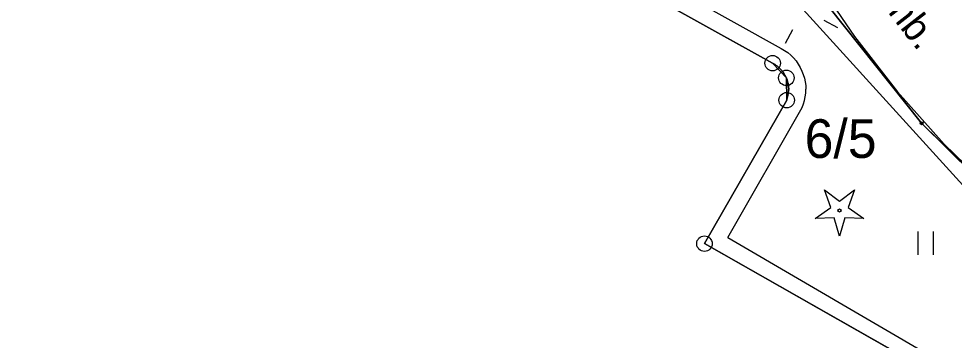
# Model space of a CAD drawing. Extents: x 6434771 to 6436222, y 5663454 to 5664782.
# Drawn here: x 6435313.93 to 6435344.15, y 5664127.94 to 5664138.34 of the extents above; entities that cross this region are included whole.
import ezdxf

# ---------------------------------------------------------------- set-up
doc = ezdxf.new("R2010")
doc.units = 0
for name, color, linetype in [('Warstwa 1', 7, 'Continuous'), ('Warstwa 10', 7, 'Continuous'), ('Warstwa 12', 7, 'Continuous'), ('Warstwa 15', 7, 'Continuous'), ('Warstwa 4', 7, 'Continuous'), ('Warstwa 5', 7, 'Continuous'), ('Warstwa 6', 7, 'Continuous'), ('Warstwa 9', 7, 'Continuous')]:
    doc.layers.add(name, color=color, linetype=linetype)

msp = doc.modelspace()

# ---------------------------------------------------------------- linework, layer by layer
at = {"layer": 'Warstwa 1'}
for p, q in [((6435332.418, 5664140.163), (6435338.279, 5664136.902)), ((6435332.418, 5664140.163), (6435338.279, 5664136.902)), ((6435340.1, 5664138.72), (6435343.09, 5664134.96)), ((6435340.1, 5664138.72), (6435343.09, 5664134.96)), ((6435338.279, 5664136.902), (6435338.723, 5664136.426)), ((6435338.279, 5664136.902), (6435338.723, 5664136.426)), ((6435338.723, 5664136.426), (6435338.734, 5664135.706)), ((6435338.723, 5664136.426), (6435338.734, 5664135.706)), ((6435336.078, 5664131.068), (6435338.734, 5664135.706)), ((6435336.078, 5664131.068), (6435338.734, 5664135.706)), ((6435343.09, 5664134.96), (6435346.45, 5664131.64)), ((6435343.09, 5664134.96), (6435346.45, 5664131.64)), ((6435336.078, 5664131.068), (6435343.964, 5664126.592)), ((6435336.078, 5664131.068), (6435343.964, 5664126.592))]:
    msp.add_line(p, q, dxfattribs=at)
msp.add_lwpolyline([(6435343.964, 5664126.592), (6435336.078, 5664131.068), (6435338.734, 5664135.706), (6435338.742, 5664135.727), (6435338.75, 5664135.75), (6435338.757, 5664135.772), (6435338.764, 5664135.794), (6435338.769, 5664135.817), (6435338.776, 5664135.84), (6435338.78, 5664135.863), (6435338.784, 5664135.886), (6435338.789, 5664135.908), (6435338.792, 5664135.931), (6435338.794, 5664135.954), (6435338.796, 5664135.978), (6435338.798, 5664136.001), (6435338.799, 5664136.024), (6435338.799, 5664136.048), (6435338.8, 5664136.071), (6435338.798, 5664136.095), (6435338.797, 5664136.118), (6435338.795, 5664136.141), (6435338.793, 5664136.164), (6435338.79, 5664136.187), (6435338.786, 5664136.212), (6435338.782, 5664136.234), (6435338.777, 5664136.257), (6435338.772, 5664136.28), (6435338.765, 5664136.303), (6435338.76, 5664136.325), (6435338.753, 5664136.347), (6435338.745, 5664136.369), (6435338.736, 5664136.391), (6435338.729, 5664136.413), (6435338.719, 5664136.434), (6435338.709, 5664136.455), (6435338.699, 5664136.477), (6435338.689, 5664136.498), (6435338.677, 5664136.518), (6435338.666, 5664136.538), (6435338.653, 5664136.558), (6435338.641, 5664136.578), (6435338.628, 5664136.597), (6435338.614, 5664136.617), (6435338.6, 5664136.635), (6435338.586, 5664136.653), (6435338.571, 5664136.671), (6435338.555, 5664136.689), (6435338.539, 5664136.707), (6435338.523, 5664136.723), (6435338.507, 5664136.739), (6435338.49, 5664136.755), (6435338.472, 5664136.77), (6435338.454, 5664136.786), (6435338.436, 5664136.801), (6435338.418, 5664136.815), (6435338.399, 5664136.828), (6435338.379, 5664136.841), (6435338.36, 5664136.855), (6435338.34, 5664136.867), (6435338.319, 5664136.879), (6435338.299, 5664136.89), (6435338.279, 5664136.902), (6435332.418, 5664140.163)], dxfattribs=at)
at = {"layer": 'Warstwa 10'}
msp.add_lwpolyline([(6435339.655, 5664131.885), (6435340.157, 5664132.232), (6435339.955, 5664132.808), (6435340.44, 5664132.438), (6435340.925, 5664132.808), (6435340.723, 5664132.232), (6435341.225, 5664131.885), (6435340.615, 5664131.899), (6435340.44, 5664131.315), (6435340.265, 5664131.899)], close=True, dxfattribs=at)
for centre, radius in [((6435338.279, 5664136.902), 0.25), ((6435338.723, 5664136.426), 0.25), ((6435338.734, 5664135.706), 0.25), ((6435340.44, 5664132.14), 0.05), ((6435336.078, 5664131.068), 0.25)]:
    msp.add_circle(centre, radius, dxfattribs=at)
at = {"layer": 'Warstwa 12'}
msp.add_lwpolyline([(6435332.32, 5664153.76), (6435335.55, 5664146.09), (6435339.27, 5664138.64), (6435346.46, 5664130.72), (6435353.99, 5664125.24), (6435358.32, 5664122.2), (6435359.57, 5664120.67), (6435360.27, 5664119.14), (6435360.16, 5664117.38), (6435358.84, 5664115.16), (6435354.38, 5664107.09), (6435351.11, 5664101.02), (6435349.65, 5664098.53), (6435348.44, 5664096.17), (6435346.97, 5664093.61), (6435343.46, 5664087.35)], dxfattribs=at)
msp.add_circle((6435343.09, 5664134.96), 0.05, dxfattribs=at)
at = {"layer": 'Warstwa 4'}
for points in [[(6435339.932, 5664138.287), (6435340.373, 5664138.051)], [(6435338.917, 5664137.978), (6435338.681, 5664137.537)]]:
    msp.add_lwpolyline(points, dxfattribs=at)
at = {"layer": 'Warstwa 5'}
for p, q in [((6435333.14, 5664140.39), (6435338.56, 5664137.38)), ((6435339.654, 5664139.643), (6435340.92, 5664137.763)), ((6435340.92, 5664137.763), (6435342.313, 5664135.974)), ((6435338.56, 5664137.38), (6435338.668, 5664137.315)), ((6435338.668, 5664137.315), (6435338.77, 5664137.242)), ((6435338.77, 5664137.242), (6435338.866, 5664137.16)), ((6435338.866, 5664137.16), (6435338.955, 5664137.07)), ((6435338.955, 5664137.07), (6435339.035, 5664136.974)), ((6435339.035, 5664136.974), (6435339.108, 5664136.87)), ((6435339.108, 5664136.87), (6435339.171, 5664136.762)), ((6435339.171, 5664136.762), (6435339.226, 5664136.648)), ((6435339.226, 5664136.648), (6435339.27, 5664136.53)), ((6435339.27, 5664136.53), (6435339.305, 5664136.415)), ((6435339.305, 5664136.415), (6435339.331, 5664136.297)), ((6435339.331, 5664136.297), (6435339.347, 5664136.177)), ((6435339.347, 5664136.177), (6435339.352, 5664136.057)), ((6435339.348, 5664135.936), (6435339.352, 5664136.057)), ((6435339.308, 5664135.698), (6435339.333, 5664135.816)), ((6435339.333, 5664135.816), (6435339.348, 5664135.936)), ((6435342.313, 5664135.974), (6435343.824, 5664134.285)), ((6435336.83, 5664131.27), (6435339.23, 5664135.47)), ((6435339.23, 5664135.47), (6435339.274, 5664135.582)), ((6435339.274, 5664135.582), (6435339.308, 5664135.698)), ((6435343.824, 5664134.285), (6435345.447, 5664132.702)), ((6435336.83, 5664131.27), (6435343.72, 5664127.25)), ((6435342.976, 5664130.707), (6435342.976, 5664131.457)), ((6435343.476, 5664130.707), (6435343.476, 5664131.457))]:
    msp.add_line(p, q, dxfattribs=at)
at = {"layer": 'Warstwa 6'}
for points in [[(6435505.839, 5664297.445), (6435453.652, 5664270.705), (6435421.317, 5664253.985), (6435361.007, 5664222.882), (6435318.688, 5664200.772), (6435313.572, 5664197.814), (6435274.162, 5664172.249), (6435270.202, 5664169.787), (6435280.52, 5664163.67), (6435281.9, 5664166), (6435298.18, 5664159.59), (6435302.54, 5664158.4), (6435305.88, 5664157.68), (6435308.29, 5664157.51), (6435327.38, 5664158.24), (6435332.24, 5664155.5), (6435334.23, 5664151.44), (6435337.85, 5664142.17), (6435340.1, 5664138.72), (6435343.09, 5664134.96), (6435346.45, 5664131.64), (6435350.11, 5664128.65), (6435358.36, 5664122.94)], [(6435346.45, 5664131.64), (6435343.09, 5664134.96), (6435340.1, 5664138.72), (6435337.85, 5664142.17), (6435334.23, 5664151.44), (6435332.24, 5664155.5), (6435327.38, 5664158.24), (6435308.29, 5664157.51)], [(6435343.964, 5664126.592), (6435336.078, 5664131.068), (6435338.734, 5664135.706), (6435338.723, 5664136.426), (6435338.279, 5664136.902), (6435332.418, 5664140.163), (6435333.53, 5664143.669), (6435333.636, 5664145.788), (6435333.311, 5664147.902), (6435332.516, 5664149.992), (6435331.378, 5664151.766), (6435329.875, 5664153.224), (6435328.17, 5664154.455), (6435326.33, 5664155.287), (6435324.106, 5664155.804), (6435322.347, 5664155.895), (6435319.842, 5664155.495), (6435317.892, 5664154.699), (6435315.522, 5664152.998), (6435313.674, 5664150.71)], [(6435313.674, 5664150.71), (6435315.522, 5664152.998), (6435317.892, 5664154.699), (6435319.842, 5664155.495), (6435322.347, 5664155.895), (6435324.106, 5664155.804), (6435326.33, 5664155.287), (6435328.17, 5664154.455), (6435329.875, 5664153.224), (6435331.378, 5664151.766), (6435332.516, 5664149.992), (6435333.311, 5664147.902), (6435333.636, 5664145.788), (6435333.53, 5664143.669), (6435332.418, 5664140.163), (6435338.279, 5664136.902), (6435338.723, 5664136.426), (6435338.734, 5664135.706), (6435336.078, 5664131.068), (6435343.964, 5664126.592)]]:
    msp.add_lwpolyline(points, dxfattribs=at)
at = {"layer": 'Warstwa 9'}
for p, q in [((6435333.14, 5664140.39), (6435338.56, 5664137.38)), ((6435332.418, 5664140.163), (6435338.279, 5664136.902)), ((6435339.654, 5664139.643), (6435340.92, 5664137.763)), ((6435340.92, 5664137.763), (6435342.313, 5664135.974)), ((6435338.56, 5664137.38), (6435338.668, 5664137.315)), ((6435338.668, 5664137.315), (6435338.77, 5664137.242)), ((6435338.77, 5664137.242), (6435338.866, 5664137.16)), ((6435338.866, 5664137.16), (6435338.955, 5664137.07)), ((6435338.955, 5664137.07), (6435339.035, 5664136.974)), ((6435339.035, 5664136.974), (6435339.108, 5664136.87)), ((6435338.279, 5664136.902), (6435338.299, 5664136.89)), ((6435338.299, 5664136.89), (6435338.319, 5664136.879)), ((6435338.319, 5664136.879), (6435338.34, 5664136.867)), ((6435338.34, 5664136.867), (6435338.36, 5664136.855)), ((6435338.36, 5664136.855), (6435338.379, 5664136.841)), ((6435338.379, 5664136.841), (6435338.399, 5664136.828)), ((6435338.399, 5664136.828), (6435338.418, 5664136.815)), ((6435338.418, 5664136.815), (6435338.436, 5664136.801)), ((6435338.436, 5664136.801), (6435338.454, 5664136.786)), ((6435338.454, 5664136.786), (6435338.472, 5664136.77)), ((6435338.472, 5664136.77), (6435338.49, 5664136.755)), ((6435338.49, 5664136.755), (6435338.507, 5664136.739)), ((6435338.507, 5664136.739), (6435338.523, 5664136.723)), ((6435338.523, 5664136.723), (6435338.539, 5664136.707)), ((6435338.539, 5664136.707), (6435338.555, 5664136.689)), ((6435338.555, 5664136.689), (6435338.571, 5664136.671)), ((6435338.571, 5664136.671), (6435338.586, 5664136.653)), ((6435338.586, 5664136.653), (6435338.6, 5664136.635)), ((6435338.6, 5664136.635), (6435338.614, 5664136.617)), ((6435338.614, 5664136.617), (6435338.628, 5664136.597)), ((6435339.108, 5664136.87), (6435339.171, 5664136.762)), ((6435339.171, 5664136.762), (6435339.226, 5664136.648)), ((6435339.226, 5664136.648), (6435339.27, 5664136.53)), ((6435338.628, 5664136.597), (6435338.641, 5664136.578)), ((6435338.641, 5664136.578), (6435338.653, 5664136.558)), ((6435338.653, 5664136.558), (6435338.666, 5664136.538)), ((6435338.666, 5664136.538), (6435338.677, 5664136.518)), ((6435338.677, 5664136.518), (6435338.689, 5664136.498)), ((6435338.689, 5664136.498), (6435338.699, 5664136.477)), ((6435338.699, 5664136.477), (6435338.709, 5664136.455)), ((6435338.709, 5664136.455), (6435338.719, 5664136.434)), ((6435338.719, 5664136.434), (6435338.729, 5664136.413)), ((6435338.729, 5664136.413), (6435338.736, 5664136.391)), ((6435338.736, 5664136.391), (6435338.745, 5664136.369)), ((6435338.745, 5664136.369), (6435338.753, 5664136.347)), ((6435338.753, 5664136.347), (6435338.76, 5664136.325)), ((6435338.76, 5664136.325), (6435338.765, 5664136.303)), ((6435339.27, 5664136.53), (6435339.305, 5664136.415)), ((6435339.305, 5664136.415), (6435339.331, 5664136.297)), ((6435338.765, 5664136.303), (6435338.772, 5664136.28)), ((6435338.772, 5664136.28), (6435338.777, 5664136.257)), ((6435338.777, 5664136.257), (6435338.782, 5664136.234)), ((6435338.782, 5664136.234), (6435338.786, 5664136.212)), ((6435338.786, 5664136.212), (6435338.79, 5664136.187)), ((6435338.79, 5664136.187), (6435338.793, 5664136.164)), ((6435338.793, 5664136.164), (6435338.795, 5664136.141)), ((6435338.795, 5664136.141), (6435338.797, 5664136.118)), ((6435338.797, 5664136.118), (6435338.798, 5664136.095)), ((6435338.798, 5664136.095), (6435338.8, 5664136.071)), ((6435338.798, 5664136.001), (6435338.799, 5664136.024)), ((6435338.799, 5664136.048), (6435338.8, 5664136.071)), ((6435338.799, 5664136.048), (6435338.799, 5664136.024)), ((6435339.331, 5664136.297), (6435339.347, 5664136.177)), ((6435339.347, 5664136.177), (6435339.352, 5664136.057)), ((6435339.348, 5664135.936), (6435339.352, 5664136.057)), ((6435338.734, 5664135.706), (6435338.742, 5664135.727)), ((6435338.742, 5664135.727), (6435338.75, 5664135.75)), ((6435338.75, 5664135.75), (6435338.757, 5664135.772)), ((6435338.757, 5664135.772), (6435338.764, 5664135.794)), ((6435338.764, 5664135.794), (6435338.769, 5664135.817)), ((6435338.769, 5664135.817), (6435338.776, 5664135.84)), ((6435338.776, 5664135.84), (6435338.78, 5664135.863)), ((6435338.78, 5664135.863), (6435338.784, 5664135.886)), ((6435338.784, 5664135.886), (6435338.789, 5664135.908)), ((6435338.789, 5664135.908), (6435338.792, 5664135.931)), ((6435338.792, 5664135.931), (6435338.794, 5664135.954)), ((6435338.794, 5664135.954), (6435338.796, 5664135.978)), ((6435338.796, 5664135.978), (6435338.798, 5664136.001)), ((6435339.308, 5664135.698), (6435339.333, 5664135.816)), ((6435339.333, 5664135.816), (6435339.348, 5664135.936)), ((6435342.313, 5664135.974), (6435343.824, 5664134.285)), ((6435336.078, 5664131.068), (6435338.734, 5664135.706)), ((6435336.83, 5664131.27), (6435339.23, 5664135.47)), ((6435339.23, 5664135.47), (6435339.274, 5664135.582)), ((6435339.274, 5664135.582), (6435339.308, 5664135.698)), ((6435343.824, 5664134.285), (6435345.447, 5664132.702)), ((6435336.83, 5664131.27), (6435343.72, 5664127.25)), ((6435336.078, 5664131.068), (6435343.964, 5664126.592))]:
    msp.add_line(p, q, dxfattribs=at)

# ---------------------------------------------------------------- texts
at = {"layer": 'Warstwa 15'}
msp.add_text('6/5', height=1.25, dxfattribs=at).set_placement((6435339.314, 5664133.838))
at = {"layer": 'Warstwa 9'}
msp.add_text('ch.mb.', height=0.9, rotation=307.9534, dxfattribs=at).set_placement((6435340.771, 5664140.109))

doc.saveas('drawing.dxf')
